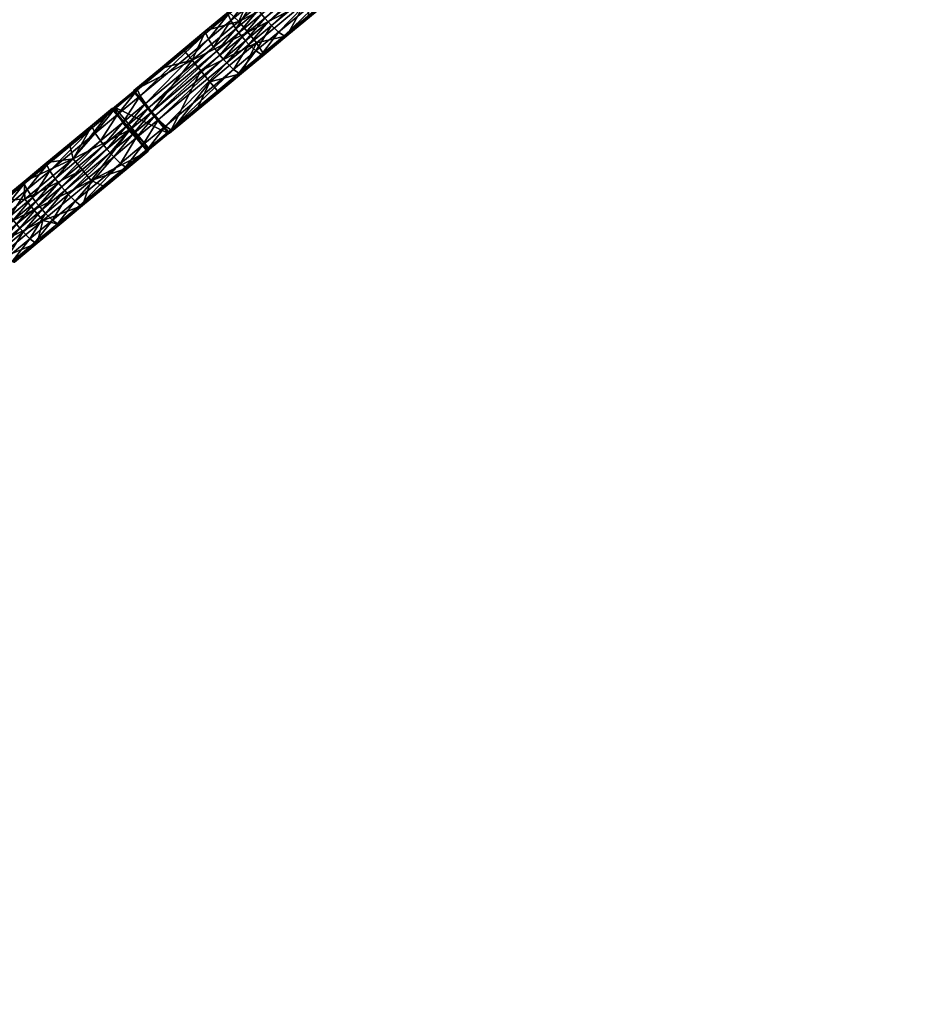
# Model space of a CAD drawing. Header units: millimetres. Extents: x 93711086 to 93775423, y 1247239064 to 1247319365.
# Tile 654 of 656: x 93726191 to 93732620, y 1247305255 to 1247312310. Entities that reach past the tile are written whole.
import ezdxf

# ---------------------------------------------------------------- set-up
doc = ezdxf.new("R2010")
doc.units = ezdxf.units.MM
doc.layers.add('CONCRETE_ITEM', color=7, linetype='Continuous')
doc.layers.add('SVV_Betong', color=7, linetype='Continuous')

# ---------------------------------------------------------------- blocks, each defined once
blk = doc.blocks.new('15e559d2-59c4-40a1-8e6d-a9da91616b05')
at = {"color": 0, "transparency": 16777216}
mesh = blk.add_polyface(dxfattribs=at)
corners = [(93732402.8, 1247290959.4, 3988.8), (93732402.8, 1247290959.4, 4305.5), (93730959.6, 1247289572.9, 3633.7), (93730959.6, 1247289572.9, 3317), (93720519.9, 1247305091.1, 5616.6), (93732598.2, 1247291566.3, 4023.2), (93720299, 1247305338.5, 5063.5), (93732619.6, 1247291542.4, 4593.2), (93720317.4, 1247305317.9, 5553.6), (93732199.2, 1247291187.4, 4322.7), (93720106.2, 1247304728.6, 5525.8), (93719900, 1247304959.5, 5363), (93732205.9, 1247291179.8, 4502.5), (93719903.7, 1247304955.3, 5462.8), (93720167.2, 1247305212.8, 5169.7), (93732187.3, 1247291200.6, 4007), (93718371.4, 1247303668.6, 4381.7), (93732466.4, 1247291440.6, 4129.5), (93732486.7, 1247291466, 4033.2), (93720187.5, 1247305238.1, 5073.5), (93732260.8, 1247291223.5, 4572.4), (93720161.1, 1247304772.3, 5595.7), (93719958.6, 1247304999, 5532.7), (93718383.3, 1247303655.3, 4697.4)]
mesh.append_faces([[corners[k] for k in face] for face in [(0, 1, 2, 0), (2, 3, 0, 2), (4, 5, 6, 4), (4, 7, 5, 4), (6, 8, 4, 6), (9, 10, 11, 9), (10, 9, 12, 10), (13, 11, 10, 13), (3, 14, 15, 3), (3, 16, 14, 3), (17, 15, 14, 17), (15, 0, 3, 15), (18, 17, 19, 18), (14, 19, 17, 14), (5, 18, 6, 5), (19, 6, 18, 19), (20, 7, 4, 20), (4, 21, 20, 4), (12, 20, 21, 12), (21, 10, 12, 21), (22, 21, 4, 22), (4, 8, 22, 4), (10, 21, 13, 10), (22, 13, 21, 22), (2, 9, 23, 2), (9, 2, 1, 9), (11, 23, 9, 11), (23, 14, 16, 23), (13, 8, 11, 13), (8, 13, 22, 8), (23, 11, 14, 23), (14, 8, 6, 14), (8, 14, 11, 8), (6, 19, 14, 6), (20, 12, 9, 20), (20, 17, 7, 20), (17, 20, 9, 17), (5, 7, 17, 5), (15, 17, 9, 15), (18, 5, 17, 18), (3, 2, 16, 3), (23, 16, 2, 23), (0, 15, 1, 0), (9, 1, 15, 9)]], dxfattribs={"color": 0})
blk = doc.blocks.new('7b18acbc-7760-470f-8a9f-86712e06644a')
at = {"color": 0, "transparency": 16777216}
mesh = blk.add_polyface(dxfattribs=at)
corners = [(93728744.5, 1247312731, 6301), (93728635.3, 1247312640.2, 6288.2), (93728384.8, 1247312941.7, 6288.2), (93728494, 1247313032.4, 6301), (93728538, 1247313069, 6306.2), (93728517, 1247312796.7, 6188.9), (93728644.8, 1247312642.9, 6188.9), (93728542.4, 1247313077.9, 6206.6), (93728670.2, 1247312924, 6206.6), (93728585, 1247312596.7, 6264.1), (93728591.7, 1247312598.8, 6182.9), (93728429.3, 1247312463.8, 6165.9), (93728732.3, 1247312733.8, 6384.7), (93728571.4, 1247312600.1, 6366.3), (93728084.1, 1247312195.3, 6315.4), (93728494.6, 1247313019.9, 6384.7), (93728656.9, 1247313154.7, 6403.8), (93728656.7, 1247313169.4, 6301.7), (93728660.7, 1247313176.1, 6220.5), (93728731.2, 1247313022, 6710.2), (93728568.9, 1247312887.1, 6691.1), (93728591.5, 1247312858.7, 6699.4), (93728709.2, 1247313052.2, 6683.5), (93728546.9, 1247312917.3, 6664.4), (93728673.6, 1247313110.7, 6572.6), (93728511.3, 1247312975.9, 6553.5), (93728692.1, 1247312758.3, 6553.5), (93728532.5, 1247312625.7, 6535.3), (93728641, 1247312804.1, 6664.4), (93728482.3, 1247312672.2, 6646.3), (93728615.4, 1247312831.2, 6691.1), (93728456.8, 1247312699.4, 6673), (93728433.1, 1247312727, 6681.3), (93728410.3, 1247312755.4, 6673), (93728388.2, 1247312785.4, 6646.3), (93728351.7, 1247312843.3, 6535.3)]
mesh.append_faces([[corners[k] for k in face] for face in [(0, 1, 2, 0), (3, 4, 0, 3), (2, 3, 0, 2), (1, 5, 2, 1), (6, 5, 1, 6), (4, 7, 8, 4), (6, 1, 9, 6), (10, 6, 9, 10), (11, 10, 9, 11), (1, 12, 13, 1), (9, 1, 13, 9), (15, 4, 3, 15), (15, 16, 4, 15), (4, 17, 7, 4), (4, 16, 17, 4), (3, 2, 15, 3), (18, 7, 17, 18)]], dxfattribs={"color": 0})
mesh.append_faces([[corners[k] for k in face] for face in [(24, 23, 22, 24), (16, 25, 24, 16), (28, 27, 26, 28), (30, 29, 28, 30), (21, 31, 30, 21), (20, 32, 21, 20), (23, 33, 20, 23), (25, 34, 23, 25), (15, 35, 25, 15)]], dxfattribs={"vtx0": -1, "color": 0})
mesh.append_faces([[corners[k] for k in face] for face in [(9, 13, 14, 9), (19, 20, 21, 19), (22, 23, 20, 22), (24, 25, 23, 24), (16, 15, 25, 16), (26, 27, 13, 26), (28, 29, 27, 28), (30, 31, 29, 30), (21, 32, 31, 21), (20, 33, 32, 20), (23, 34, 33, 23)]], dxfattribs={"vtx2": -1, "vtx3": -1, "color": 0})
mesh = blk.add_polyface(dxfattribs=at)
corners = [(93728389.2, 1247312950.5, 6188.9), (93728384.8, 1247312941.7, 6288.2), (93728517, 1247312796.7, 6188.9), (93728172, 1247312510.1, 6152.4), (93728108.1, 1247312587, 6152.4), (93728336.1, 1247312906.4, 6182.9), (93728173.6, 1247312771.5, 6165.9), (93728011.2, 1247312636.5, 6148.9), (93727848.8, 1247312501.5, 6132), (93728235.9, 1247312433.2, 6152.4), (93728591.7, 1247312598.8, 6182.9), (93728429.3, 1247312463.8, 6165.9), (93728644.8, 1247312642.9, 6188.9), (93728494.6, 1247313019.9, 6384.7), (93728333.7, 1247312886.2, 6366.3), (93728332.8, 1247312900.2, 6264.1), (93727845.5, 1247312495.3, 6213.2), (93727846.4, 1247312481.3, 6315.4), (93728511.3, 1247312975.9, 6553.5), (93728351.7, 1247312843.3, 6535.3), (93728388.2, 1247312785.4, 6646.3), (93728532.5, 1247312625.7, 6535.3), (93728084.1, 1247312195.3, 6315.4), (93728571.4, 1247312600.1, 6366.3), (93728482.3, 1247312672.2, 6646.3), (93728045.2, 1247312220.8, 6484.4), (93728456.8, 1247312699.4, 6673), (93727969.6, 1247312294.5, 6622), (93727995, 1247312267.3, 6595.4), (93728433.1, 1247312727, 6681.3), (93727945.8, 1247312322.1, 6630.4), (93728410.3, 1247312755.4, 6673), (93727923, 1247312350.5, 6622), (93727900.9, 1247312380.5, 6595.4), (93727864.4, 1247312438.4, 6484.4)]
mesh.append_faces([[corners[k] for k in face] for face in [(0, 1, 2, 0), (2, 3, 4, 2), (4, 5, 0, 4), (2, 4, 0, 2), (5, 4, 6, 5), (6, 4, 7, 6), (9, 10, 11, 9), (9, 12, 10, 9), (13, 1, 14, 13), (1, 15, 14, 1), (6, 16, 15, 6), (6, 7, 16, 6), (15, 0, 5, 15), (15, 1, 0, 15), (5, 6, 15, 5), (8, 16, 7, 8)]], dxfattribs={"color": 0})
mesh.append_faces([[corners[k] for k in face] for face in [(9, 2, 12, 9), (16, 14, 15, 16), (21, 22, 23, 21), (24, 25, 21, 24), (26, 28, 24, 26), (29, 27, 26, 29), (31, 30, 29, 31), (20, 32, 31, 20), (19, 33, 20, 19), (14, 34, 19, 14)]], dxfattribs={"vtx0": -1, "color": 0})
mesh.append_faces([[corners[k] for k in face] for face in [(8, 7, 4, 8), (9, 3, 2, 9), (16, 17, 14, 16), (18, 19, 20, 18), (13, 14, 19, 13), (26, 27, 28, 26), (29, 30, 27, 29), (31, 32, 30, 31), (20, 33, 32, 20), (19, 34, 33, 19), (14, 17, 34, 14)]], dxfattribs={"vtx2": -1, "vtx3": -1, "color": 0})
mesh = blk.add_polyface(dxfattribs=at)
corners = [(93727887.8, 1247312143.9, 6116), (93728235.9, 1247312433.2, 6152.4), (93728104.4, 1247312193.9, 6132), (93727848.8, 1247312501.5, 6132), (93728108.1, 1247312587, 6152.4), (93727760, 1247312297.8, 6116), (93728266.8, 1247312328.8, 6148.9), (93728429.3, 1247312463.8, 6165.9), (93727942, 1247312058.9, 6115), (93727779.5, 1247311923.9, 6099.1), (93728172, 1247312510.1, 6152.4), (93727823.9, 1247312220.8, 6116), (93727935.3, 1247312056.8, 6196.2), (93728097.7, 1247312191.8, 6213.2), (93728585, 1247312596.7, 6264.1), (93727760.6, 1247311926.5, 6282.7), (93727921.7, 1247312060.3, 6298.4), (93728084.1, 1247312195.3, 6315.4), (93728532.5, 1247312625.7, 6535.3), (93728045.2, 1247312220.8, 6484.4), (93728482.3, 1247312672.2, 6646.3), (93727995, 1247312267.3, 6595.4), (93727882.8, 1247312085.9, 6467.4), (93727832.6, 1247312132.3, 6578.4), (93727969.6, 1247312294.5, 6622), (93727807.1, 1247312159.6, 6605.1), (93727945.8, 1247312322.1, 6630.4), (93727783.4, 1247312187.2, 6613.4), (93727923, 1247312350.5, 6622), (93727760.6, 1247312215.6, 6605.1), (93727900.9, 1247312380.5, 6595.4), (93727738.5, 1247312245.6, 6578.4), (93727864.4, 1247312438.4, 6484.4), (93727723, 1247311953.1, 6451.8)]
mesh.append_faces([[corners[k] for k in face] for face in [(0, 1, 2, 0), (6, 1, 7, 6), (6, 2, 1, 6), (2, 8, 0, 2), (8, 9, 0, 8), (12, 8, 2, 12), (7, 13, 6, 7), (12, 2, 13, 12), (2, 6, 13, 2), (7, 14, 13, 7)]], dxfattribs={"color": 0})
mesh.append_faces([[corners[k] for k in face] for face in [(3, 4, 5, 3), (10, 5, 4, 10), (1, 11, 10, 1), (15, 12, 16, 15), (14, 17, 13, 14), (16, 13, 17, 16), (19, 16, 17, 19), (21, 22, 19, 21), (24, 23, 21, 24), (26, 25, 24, 26), (28, 27, 26, 28), (30, 29, 28, 30), (32, 31, 30, 32), (22, 15, 16, 22), (23, 33, 22, 23)]], dxfattribs={"vtx0": -1, "color": 0})
mesh.append_faces([[corners[k] for k in face] for face in [(10, 11, 5, 10), (1, 0, 11, 1), (9, 8, 12, 9), (16, 12, 13, 16), (18, 19, 17, 18), (20, 21, 19, 20), (19, 22, 16, 19), (21, 23, 22, 21), (24, 25, 23, 24), (26, 27, 25, 26), (28, 29, 27, 28), (30, 31, 29, 30)]], dxfattribs={"vtx2": -1, "vtx3": -1, "color": 0})
mesh = blk.add_polyface(dxfattribs=at)
corners = [(93727683, 1247312360.4, 6196.2), (93727523.9, 1247312231.6, 6099.1), (93727522.9, 1247312212.5, 6282.7), (93727848.8, 1247312501.5, 6132), (93727760, 1247312297.8, 6116), (93727686.4, 1247312366.6, 6115), (93727425.2, 1247312019.6, 6084.3), (93727361.3, 1247312096.5, 6084.3), (93727198.8, 1247311961.4, 6069.4), (93727823.9, 1247312220.8, 6116), (93727489.1, 1247311942.7, 6084.3), (93727887.8, 1247312143.9, 6116), (93727553, 1247311865.8, 6084.3), (93727846.4, 1247312481.3, 6315.4), (93727845.5, 1247312495.3, 6213.2), (93727684, 1247312346.4, 6298.4), (93727033.5, 1247311820.7, 6135.8), (93727864.4, 1247312438.4, 6484.4), (93727702, 1247312303.4, 6467.4), (93727738.5, 1247312245.6, 6578.4), (93727882.8, 1247312085.9, 6467.4), (93727723, 1247311953.1, 6451.8), (93727760.6, 1247311926.5, 6282.7), (93727832.6, 1247312132.3, 6578.4), (93727673.7, 1247312000.3, 6562.9), (93727807.1, 1247312159.6, 6605.1), (93727648.4, 1247312027.7, 6589.6), (93727783.4, 1247312187.2, 6613.4), (93727624.7, 1247312055.3, 6597.9), (93727760.6, 1247312215.6, 6605.1), (93727601.9, 1247312083.7, 6589.6), (93727579.6, 1247312113.5, 6562.9), (93727542.2, 1247312170.7, 6451.8), (93727091.9, 1247311708.3, 6518.3), (93727035.3, 1247311807.3, 6238.1), (93727054.6, 1247311765.5, 6407.2)]
mesh.append_faces([[corners[k] for k in face] for face in [(0, 1, 2, 0), (3, 4, 5, 3), (1, 6, 7, 1), (6, 1, 4, 6), (5, 4, 1, 5), (7, 6, 8, 7), (2, 7, 16, 2), (5, 0, 3, 5), (15, 0, 2, 15), (3, 0, 14, 3), (5, 1, 0, 5), (7, 2, 1, 7)]], dxfattribs={"color": 0})
mesh.append_faces([[corners[k] for k in face] for face in [(9, 6, 4, 9), (11, 10, 9, 11), (13, 0, 15, 13), (13, 18, 17, 13), (25, 24, 23, 25), (27, 26, 25, 27), (29, 28, 27, 29), (19, 30, 29, 19), (18, 31, 19, 18), (15, 32, 18, 15), (32, 33, 31, 32), (2, 35, 32, 2)]], dxfattribs={"vtx0": -1, "color": 0})
mesh.append_faces([[corners[k] for k in face] for face in [(9, 10, 6, 9), (11, 12, 10, 11), (13, 14, 0, 13), (17, 18, 19, 17), (13, 15, 18, 13), (20, 21, 22, 20), (23, 24, 21, 23), (25, 26, 24, 25), (27, 28, 26, 27), (29, 30, 28, 29), (19, 31, 30, 19), (18, 32, 31, 18), (15, 2, 32, 15), (2, 34, 35, 2)]], dxfattribs={"vtx2": -1, "vtx3": -1, "color": 0})
mesh = blk.add_polyface(dxfattribs=at)
corners = [(93727121.3, 1247311382.3, 6139.5), (93727103, 1247311367, 6137.8), (93726852.5, 1247311668.5, 6137.8), (93727256.4, 1247311494.5, 6151.8), (93726870.9, 1247311683.7, 6139.5), (93727005.9, 1247311796, 6151.8), (93726983.1, 1247311522.2, 6038.2), (93727110.9, 1247311368.4, 6038.2), (93727136.6, 1247311649.7, 6052), (93727008.8, 1247311803.6, 6052), (93727425.2, 1247312019.6, 6084.3), (93727110.4, 1247311386.2, 6223.3), (93726949.2, 1247311252.3, 6210.2), (93726961.2, 1247311247.4, 6107.8), (93726872.7, 1247311672.3, 6223.3), (93727035.3, 1247311807.3, 6238.1), (93727522.9, 1247312212.5, 6282.7), (93727033.5, 1247311820.7, 6135.8), (93727198.8, 1247311961.4, 6069.4), (93727186, 1247311595.1, 6518.3), (93727023.5, 1247311460, 6503.4), (93727072.8, 1247311412.9, 6392.4), (93727160.8, 1247311622.5, 6545), (93726998.2, 1247311487.5, 6530.1), (93727137.1, 1247311650.1, 6553.3), (93726974.5, 1247311515.1, 6538.5), (93727114.3, 1247311678.5, 6545), (93726951.7, 1247311543.4, 6530.1), (93727091.9, 1247311708.3, 6518.3), (93726929.4, 1247311573.3, 6503.4), (93727054.6, 1247311765.5, 6407.2), (93726892, 1247311630.4, 6392.4), (93726912.9, 1247311280, 6379.4), (93726864.4, 1247311327.9, 6490.6), (93726839.4, 1247311355.5, 6517.3)]
mesh.append_faces([[corners[k] for k in face] for face in [(0, 1, 2, 0), (3, 0, 4, 3), (4, 5, 3, 4), (1, 6, 2, 1), (7, 6, 1, 7), (8, 3, 5, 8), (5, 9, 8, 5), (9, 10, 8, 9), (0, 3, 11, 0), (1, 12, 13, 1), (11, 1, 0, 11), (1, 13, 7, 1), (11, 12, 1, 11), (5, 14, 15, 5), (15, 16, 17, 15), (9, 5, 17, 9), (17, 5, 15, 17), (17, 18, 9, 17)]], dxfattribs={"color": 0})
mesh.append_faces([[corners[k] for k in face] for face in [(22, 20, 19, 22), (24, 23, 22, 24), (26, 25, 24, 26), (28, 27, 26, 28), (30, 29, 28, 30), (15, 31, 30, 15), (21, 12, 11, 21), (20, 32, 21, 20), (23, 33, 20, 23), (25, 34, 23, 25)]], dxfattribs={"vtx0": -1, "color": 0})
mesh.append_faces([[corners[k] for k in face] for face in [(19, 20, 21, 19), (22, 23, 20, 22), (24, 25, 23, 24), (26, 27, 25, 26), (28, 29, 27, 28), (30, 31, 29, 30), (15, 14, 31, 15), (21, 32, 12, 21), (20, 33, 32, 20)]], dxfattribs={"vtx2": -1, "vtx3": -1, "color": 0})
mesh = blk.add_polyface(dxfattribs=at)
corners = [(93727256.4, 1247311494.5, 6151.8), (93727136.6, 1247311649.7, 6052), (93727264.4, 1247311495.9, 6052), (93727425.2, 1247312019.6, 6084.3), (93727489.1, 1247311942.7, 6084.3), (93727008.8, 1247311803.6, 6052), (93727198.8, 1247311961.4, 6069.4), (93727553, 1247311865.8, 6084.3), (93727779.5, 1247311923.9, 6099.1), (93727617, 1247311788.8, 6084.3), (93727887.8, 1247312143.9, 6116), (93727454.4, 1247311653.8, 6069.4), (93727773.4, 1247311922.3, 6180.4), (93727285.8, 1247311517.1, 6135.8), (93727935.3, 1247312056.8, 6196.2), (93727273, 1247311521.3, 6238.1), (93727110.4, 1247311386.2, 6223.3), (93727760.6, 1247311926.5, 6282.7), (93727033.5, 1247311820.7, 6135.8), (93727361.3, 1247312096.5, 6084.3), (93727723, 1247311953.1, 6451.8), (93727235.4, 1247311547.9, 6407.2), (93727673.7, 1247312000.3, 6562.9), (93727186, 1247311595.1, 6518.3), (93727648.4, 1247312027.7, 6589.6), (93727160.8, 1247311622.5, 6545), (93727624.7, 1247312055.3, 6597.9), (93727137.1, 1247311650.1, 6553.3), (93727601.9, 1247312083.7, 6589.6), (93727114.3, 1247311678.5, 6545), (93727579.6, 1247312113.5, 6562.9), (93727091.9, 1247311708.3, 6518.3), (93727542.2, 1247312170.7, 6451.8), (93727054.6, 1247311765.5, 6407.2), (93727072.8, 1247311412.9, 6392.4)]
mesh.append_faces([[corners[k] for k in face] for face in [(0, 1, 2, 0), (3, 4, 1, 3), (5, 6, 3, 5), (7, 8, 9, 7), (7, 10, 8, 7), (9, 11, 7, 9), (11, 2, 7, 11), (12, 9, 8, 12), (13, 11, 9, 13), (12, 13, 9, 12), (13, 2, 11, 13), (2, 13, 0, 2), (13, 15, 0, 13), (15, 16, 0, 15), (6, 18, 19, 6)]], dxfattribs={"color": 0})
mesh.append_faces([[corners[k] for k in face] for face in [(4, 2, 1, 4), (8, 14, 12, 8), (12, 15, 13, 12), (20, 15, 17, 20), (22, 21, 20, 22), (24, 23, 22, 24), (26, 25, 24, 26), (28, 27, 26, 28), (30, 29, 28, 30), (21, 16, 15, 21), (23, 34, 21, 23)]], dxfattribs={"vtx0": -1, "color": 0})
mesh.append_faces([[corners[k] for k in face] for face in [(4, 7, 2, 4), (17, 12, 14, 17), (12, 17, 15, 12), (20, 21, 15, 20), (22, 23, 21, 22), (24, 25, 23, 24), (26, 27, 25, 26), (28, 29, 27, 28), (30, 31, 29, 30), (32, 33, 31, 32), (21, 34, 16, 21)]], dxfattribs={"vtx2": -1, "vtx3": -1, "color": 0})
mesh = blk.add_polyface(dxfattribs=at)
corners = [(93726852.5, 1247311668.5, 6137.8), (93726870.9, 1247311683.7, 6139.5), (93727121.3, 1247311382.3, 6139.5), (93726855.3, 1247311676, 6038.2), (93726983.1, 1247311522.2, 6038.2), (93726637.6, 1247311235.2, 6010.8), (93726573.7, 1247311312.1, 6010.8), (93726711, 1247311556.2, 6026.5), (93726548.4, 1247311421, 6013.8), (93726385.7, 1247311285.9, 6001), (93726701.6, 1247311158.2, 6010.8), (93727110.9, 1247311368.4, 6038.2), (93726711.5, 1247311538.3, 6210.2), (93726872.7, 1247311672.3, 6223.3), (93727005.9, 1247311796, 6151.8), (93726383.7, 1247311280.7, 6082.4), (93726386.2, 1247311268, 6184.8), (93726709, 1247311551, 6107.8), (93726998.2, 1247311487.5, 6530.1), (93726839.4, 1247311355.5, 6517.3), (93726864.4, 1247311327.9, 6490.6), (93726974.5, 1247311515.1, 6538.5), (93726815.7, 1247311383.1, 6525.6), (93726951.7, 1247311543.4, 6530.1), (93726792.9, 1247311411.5, 6517.3), (93726929.4, 1247311573.3, 6503.4), (93726770.3, 1247311441.1, 6490.6), (93726892, 1247311630.4, 6392.4), (93726732.1, 1247311497.5, 6379.4), (93726514.1, 1247311085.2, 6491.8), (93726490.4, 1247311112.8, 6500.1), (93726445, 1247311170.8, 6465.1), (93726467.6, 1247311141.1, 6491.8), (93726406.8, 1247311227.2, 6354)]
mesh.append_faces([[corners[k] for k in face] for face in [(0, 1, 2, 0), (3, 0, 4, 3), (4, 5, 6, 4), (6, 7, 3, 6), (4, 6, 3, 4), (7, 6, 8, 7), (8, 6, 9, 8), (12, 13, 0, 12), (14, 1, 13, 14), (0, 17, 12, 0), (1, 0, 13, 1), (8, 15, 17, 8), (3, 17, 0, 3), (7, 8, 17, 7), (3, 7, 17, 3), (9, 15, 8, 9)]], dxfattribs={"color": 0})
mesh.append_faces([[corners[k] for k in face] for face in [(10, 4, 11, 10), (15, 12, 17, 15), (23, 22, 21, 23), (25, 24, 23, 25), (27, 26, 25, 27), (13, 28, 27, 13), (22, 29, 19, 22), (24, 30, 22, 24), (26, 32, 24, 26), (28, 31, 26, 28), (12, 33, 28, 12)]], dxfattribs={"vtx0": -1, "color": 0})
mesh.append_faces([[corners[k] for k in face] for face in [(15, 16, 12, 15), (18, 19, 20, 18), (21, 22, 19, 21), (23, 24, 22, 23), (25, 26, 24, 25), (27, 28, 26, 27), (13, 12, 28, 13), (26, 31, 32, 26), (28, 33, 31, 28), (12, 16, 33, 12)]], dxfattribs={"vtx2": -1, "vtx3": -1, "color": 0})
mesh = blk.add_polyface(dxfattribs=at)
corners = [(93726701.6, 1247311158.2, 6010.8), (93726966.7, 1247311248.5, 6026.5), (93726804, 1247311113.4, 6013.8), (93726637.6, 1247311235.2, 6010.8), (93726983.1, 1247311522.2, 6038.2), (93727110.9, 1247311368.4, 6038.2), (93726641.4, 1247310978.2, 6001), (93726478.7, 1247310843.1, 5988.3), (93726356.1, 1247310871.2, 5983.7), (93726292.2, 1247310948.1, 5983.7), (93726228.2, 1247311025, 5983.7), (93726573.7, 1247311312.1, 6010.8), (93726310.9, 1247310707.1, 6057), (93726635.9, 1247310977.1, 6082.4), (93726461.2, 1247310846.8, 6172), (93726961.2, 1247311247.4, 6107.8), (93726949.2, 1247311252.3, 6210.2), (93726623.9, 1247310981.9, 6184.8), (93726912.9, 1247311280, 6379.4), (93726587.6, 1247311009.7, 6354), (93726864.4, 1247311327.9, 6490.6), (93726539.1, 1247311057.6, 6465.1), (93726839.4, 1247311355.5, 6517.3), (93726514.1, 1247311085.2, 6491.8), (93726815.7, 1247311383.1, 6525.6), (93726490.4, 1247311112.8, 6500.1), (93726792.9, 1247311411.5, 6517.3), (93726467.6, 1247311141.1, 6491.8), (93726424.9, 1247310874.5, 6341.2), (93726376.4, 1247310922.4, 6452.4), (93726351.4, 1247310950, 6479.1), (93726327.8, 1247310977.7, 6487.4), (93726445, 1247311170.8, 6465.1), (93726304.9, 1247311006, 6479.1)]
mesh.append_faces([[corners[k] for k in face] for face in [(0, 1, 2, 0), (0, 5, 1, 0), (6, 0, 2, 6), (12, 13, 14, 12), (1, 5, 15, 1), (2, 13, 6, 2), (15, 2, 1, 15), (13, 7, 6, 13), (7, 13, 12, 7), (15, 13, 2, 15), (17, 14, 13, 17)]], dxfattribs={"color": 0})
mesh.append_faces([[corners[k] for k in face] for face in [(6, 8, 0, 6), (3, 10, 11, 3), (0, 9, 3, 0), (15, 17, 13, 15), (18, 17, 16, 18), (20, 19, 18, 20), (22, 21, 20, 22), (19, 14, 17, 19), (21, 28, 19, 21), (23, 29, 21, 23), (25, 30, 23, 25), (27, 31, 25, 27), (32, 33, 27, 32)]], dxfattribs={"vtx0": -1, "color": 0})
mesh.append_faces([[corners[k] for k in face] for face in [(0, 3, 4, 0), (6, 7, 8, 6), (3, 9, 10, 3), (0, 8, 9, 0), (15, 16, 17, 15), (18, 19, 17, 18), (20, 21, 19, 20), (22, 23, 21, 22), (24, 25, 23, 24), (26, 27, 25, 26), (19, 28, 14, 19), (21, 29, 28, 21), (23, 30, 29, 23)]], dxfattribs={"vtx2": -1, "vtx3": -1, "color": 0})
mesh = blk.add_polyface(dxfattribs=at)
corners = [(93726223.1, 1247311150.7, 5988.3), (93726385.7, 1247311285.9, 6001), (93726573.7, 1247311312.1, 6010.8), (93726228.2, 1247311025, 5983.7), (93726478.7, 1247310843.1, 5988.3), (93726316, 1247310707.9, 5975.6), (93726356.1, 1247310871.2, 5983.7), (93726153.3, 1247310572.7, 5964.1), (93726010.5, 1247310584, 5958.6), (93725946.6, 1247310661, 5958.6), (93726292.2, 1247310948.1, 5983.7), (93726310.9, 1247310707.1, 6057), (93726461.2, 1247310846.8, 6172), (93726299.3, 1247310712.3, 6159.4), (93726136.7, 1247310577.2, 6147.9), (93726148.2, 1247310572, 6045.5), (93726221, 1247311145.5, 6069.6), (93726383.7, 1247311280.7, 6082.4), (93726386.2, 1247311268, 6184.8), (93726223.5, 1247311132.9, 6172), (93726490.4, 1247311112.8, 6500.1), (93726327.8, 1247310977.7, 6487.4), (93726351.4, 1247310950, 6479.1), (93726467.6, 1247311141.1, 6491.8), (93726304.9, 1247311006, 6479.1), (93726445, 1247311170.8, 6465.1), (93726282.3, 1247311035.7, 6452.4), (93726406.8, 1247311227.2, 6354), (93726244.2, 1247311092.1, 6341.2), (93726424.9, 1247310874.5, 6341.2), (93726263.8, 1247310740.6, 6328.7), (93726376.4, 1247310922.4, 6452.4), (93726215.8, 1247310788.9, 6439.8), (93726190.9, 1247310816.6, 6466.6), (93726167.2, 1247310844.3, 6474.9), (93726144.3, 1247310872.6, 6466.6), (93726121.7, 1247310902.2, 6439.8), (93726083, 1247310958.2, 6328.7), (93726101.2, 1247310605.6, 6317.2)]
mesh.append_faces([[corners[k] for k in face] for face in [(4, 5, 6, 4), (5, 7, 8, 5), (4, 11, 5, 4), (5, 11, 7, 5), (12, 13, 11, 12), (16, 1, 0, 16), (1, 16, 17, 1)]], dxfattribs={"color": 0})
mesh.append_faces([[corners[k] for k in face] for face in [(0, 2, 3, 0), (6, 9, 10, 6), (11, 14, 15, 11), (18, 16, 19, 18), (27, 26, 25, 27), (18, 28, 27, 18), (29, 13, 12, 29), (31, 30, 29, 31), (22, 32, 31, 22), (21, 33, 22, 21), (24, 34, 21, 24), (26, 35, 24, 26), (28, 36, 26, 28), (19, 37, 28, 19), (30, 14, 13, 30), (32, 38, 30, 32)]], dxfattribs={"vtx0": -1, "color": 0})
mesh.append_faces([[corners[k] for k in face] for face in [(0, 1, 2, 0), (11, 13, 14, 11), (18, 17, 16, 18), (20, 21, 22, 20), (23, 24, 21, 23), (25, 26, 24, 25), (27, 28, 26, 27), (18, 19, 28, 18), (29, 30, 13, 29), (31, 32, 30, 31), (22, 33, 32, 22), (21, 34, 33, 21), (24, 35, 34, 24), (26, 36, 35, 26)]], dxfattribs={"vtx2": -1, "vtx3": -1, "color": 0})
mesh = blk.add_polyface(dxfattribs=at)
corners = [(93726223.1, 1247311150.7, 5988.3), (93726228.2, 1247311025, 5983.7), (93726060.4, 1247311015.6, 5975.6), (93725897.7, 1247310880.4, 5964.1), (93725882.7, 1247310737.9, 5958.6), (93725735, 1247310745.2, 5952.7), (93725946.6, 1247310661, 5958.6), (93725601, 1247310373.8, 5934.3), (93725572.3, 1247310610, 5941.3), (93726010.5, 1247310584, 5958.6), (93726356.1, 1247310871.2, 5983.7), (93726316, 1247310707.9, 5975.6), (93726292.2, 1247310948.1, 5983.7), (93726148.2, 1247310572, 6045.5), (93726153.3, 1247310572.7, 5964.1), (93726310.9, 1247310707.1, 6057), (93726223.5, 1247311132.9, 6172), (93726221, 1247311145.5, 6069.6), (93726061.7, 1247310998.3, 6159.4), (93725896, 1247310875.5, 6045.5), (93725899, 1247310863.2, 6147.9), (93725471.6, 1247310521.1, 6034.1), (93726244.2, 1247311092.1, 6341.2), (93726083, 1247310958.2, 6328.7), (93726121.7, 1247310902.2, 6439.8), (93726263.8, 1247310740.6, 6328.7), (93726101.2, 1247310605.6, 6317.2), (93726136.7, 1247310577.2, 6147.9), (93726215.8, 1247310788.9, 6439.8), (93726053.2, 1247310653.9, 6428.4), (93726190.9, 1247310816.6, 6466.6), (93726028.3, 1247310681.6, 6455.1), (93726167.2, 1247310844.3, 6474.9), (93726004.7, 1247310709.3, 6463.4), (93726144.3, 1247310872.6, 6466.6), (93725981.8, 1247310737.6, 6455.1), (93725959.2, 1247310767.1, 6428.4), (93725920.4, 1247310823.1, 6317.2)]
mesh.append_faces([[corners[k] for k in face] for face in [(0, 1, 2, 0), (3, 4, 5, 3), (1, 4, 2, 1), (3, 2, 4, 3), (4, 6, 7, 4), (5, 4, 8, 5), (9, 10, 11, 9), (13, 14, 15, 13), (16, 17, 18, 16), (0, 2, 17, 0), (19, 18, 17, 19), (18, 19, 20, 18), (21, 20, 19, 21), (19, 5, 21, 19), (17, 2, 19, 17), (8, 21, 5, 8), (3, 19, 2, 3), (5, 19, 3, 5)]], dxfattribs={"color": 0})
mesh.append_faces([[corners[k] for k in face] for face in [(12, 4, 1, 12), (30, 29, 28, 30), (32, 31, 30, 32), (34, 33, 32, 34), (24, 35, 34, 24), (23, 36, 24, 23), (18, 37, 23, 18)]], dxfattribs={"vtx0": -1, "color": 0})
mesh.append_faces([[corners[k] for k in face] for face in [(12, 6, 4, 12), (10, 9, 6, 10), (22, 23, 24, 22), (16, 18, 23, 16), (25, 26, 27, 25), (28, 29, 26, 28), (30, 31, 29, 30), (32, 33, 31, 32), (34, 35, 33, 34), (24, 36, 35, 24), (23, 37, 36, 23), (18, 20, 37, 18)]], dxfattribs={"vtx2": -1, "vtx3": -1, "color": 0})

msp = doc.modelspace()

# ---------------------------------------------------------------- block references
at = {"layer": 'CONCRETE_ITEM', "color": 222, "true_color": 0xc0298d, "transparency": 33554687}
msp.add_blockref('15e559d2-59c4-40a1-8e6d-a9da91616b05', (0, 0), dxfattribs=at)
at = {"layer": 'SVV_Betong', "color": 2, "true_color": 0xffe500, "transparency": 33554687}
msp.add_blockref('7b18acbc-7760-470f-8a9f-86712e06644a', (0, 0), dxfattribs=at)

doc.saveas('drawing.dxf')
